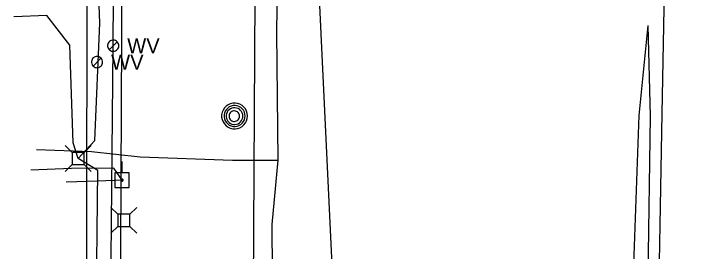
# Model space of a CAD drawing. Extents: x 600849 to 606371, y 330010 to 403088.
# Drawn here: x 601999.3 to 602176.7, y 364432.2 to 364492.7 of the extents above; entities that cross this region are included whole.
import ezdxf

# ---------------------------------------------------------------- set-up
doc = ezdxf.new("R2010")
doc.units = 0
for name, color, linetype in [('E_UTL_AG_Bold', 7, 'Continuous'), ('E_UTL_E_UG', 7, 'Continuous'), ('E_UTL_EPowerPole', 7, 'Continuous'), ('E_UTL_FO_UG', 7, 'Continuous'), ('E_UTL_G_UG', 7, 'Continuous'), ('E_UTL_MH', 7, 'Continuous'), ('E_UTL_Overhead', 7, 'Continuous'), ('E_UTL_T_UG', 7, 'Continuous'), ('E_UTL_TV_UG', 7, 'Continuous'), ('E_UTL_W', 7, 'Continuous'), ('E_UTL_W_UG', 7, 'Continuous')]:
    doc.layers.add(name, color=color, linetype=linetype)

msp = doc.modelspace()

# ---------------------------------------------------------------- linework, layer by layer
at = {"layer": 'E_UTL_AG_Bold'}
for points in [[(602014.12, 364457.37), (602012.36, 364459.12)], [(602017.21, 364457.37), (602018.96, 364459.12)], [(602017.21, 364457.37), (602014.12, 364457.37)], [(602014.12, 364457.37), (602014.12, 364454.27)], [(602017.21, 364454.27), (602017.21, 364457.37)], [(602014.12, 364454.27), (602012.36, 364452.52)], [(602014.12, 364454.27), (602017.21, 364454.27)], [(602017.21, 364454.27), (602018.96, 364452.52)], [(602025.75, 364441.57), (602024, 364443.33)], [(602028.85, 364441.57), (602030.6, 364443.33)], [(602028.85, 364441.57), (602025.75, 364441.57)], [(602025.75, 364441.57), (602025.75, 364438.48)], [(602028.85, 364438.48), (602028.85, 364441.57)], [(602025.75, 364438.48), (602024, 364436.73)], [(602025.75, 364438.48), (602028.85, 364438.48)], [(602028.85, 364438.48), (602030.6, 364436.73)]]:
    msp.add_lwpolyline(points, dxfattribs=at)
at = {"layer": 'E_UTL_E_UG'}
for points in [[(602078.82, 363569.87), (602076, 363747.96), (602075.58, 363768.52), (602093.27, 363966.94), (602082.34, 364160.16), (602083.91, 364353.61), (602075.37, 364532.41), (602096.94, 364666.22), (602086.34, 364750.3)], [(602017.01, 363967.88), (602016.46, 364027.3), (602017.47, 364153.64), (602017.94, 364497.46)], [(602153.15, 364228.09), (602154.05, 364343.01), (602158.47, 364466.73), (602160.74, 364489.72)], [(602158.75, 364227.29), (602159.53, 364344.19), (602161.35, 364466.56), (602160.74, 364489.72)], [(602026.86, 364450.3), (602020.69, 364450.05), (602012.63, 364449.76)]]:
    msp.add_lwpolyline(points, dxfattribs=at)
at = {"layer": 'E_UTL_EPowerPole'}
for points in [[(602026.83, 364452.14), (602026.83, 364455.05)], [(602028.68, 364452.14), (602024.99, 364452.14)], [(602024.99, 364452.14), (602024.99, 364448.45)], [(602028.68, 364448.45), (602028.68, 364452.14)], [(602027.1, 364450.3), (602027.1, 364450.34), (602027.09, 364450.38), (602027.06, 364450.42), (602027.04, 364450.46), (602027, 364450.49), (602026.96, 364450.51), (602026.92, 364450.53), (602026.88, 364450.53), (602026.83, 364450.53), (602026.79, 364450.52), (602026.74, 364450.5), (602026.71, 364450.48), (602026.68, 364450.44), (602026.65, 364450.41), (602026.64, 364450.36), (602026.63, 364450.32), (602026.63, 364450.27), (602026.64, 364450.23), (602026.65, 364450.19), (602026.68, 364450.15), (602026.71, 364450.12), (602026.74, 364450.09), (602026.79, 364450.07), (602026.83, 364450.06), (602026.88, 364450.06), (602026.92, 364450.06), (602026.96, 364450.08), (602027, 364450.1), (602027.04, 364450.13), (602027.06, 364450.17), (602027.09, 364450.21), (602027.1, 364450.25), (602027.1, 364450.3)], [(602024.99, 364448.45), (602028.68, 364448.45)]]:
    msp.add_lwpolyline(points, dxfattribs=at)
at = {"layer": 'E_UTL_FO_UG'}
for points in [[(602176.73, 364221.1), (602169.14, 364221.44), (602167.01, 364223.25), (602165.67, 364227.02), (602161.15, 364302.7), (602162.05, 364344.16), (602164.27, 364467.32), (602165.17, 364512.12), (602164.57, 364598.46), (602164.88, 364637.16), (602166.32, 364677.21), (602160.84, 364686.41), (602166.3, 364687.12), (602164.06, 364758.91), (602160.88, 364891.9), (602162.68, 364925.61), (602161.7, 364940.09), (602164.56, 364982.99), (602164.62, 365035.74), (602163.31, 365113.4), (602164.99, 365277.45)], [(602015.66, 364455.82), (602014.39, 364459.76), (602013.59, 364484.71), (602007.67, 364492.26), (601999.33, 364491.93)]]:
    msp.add_lwpolyline(points, dxfattribs=at)
at = {"layer": 'E_UTL_G_UG'}
for points in [[(602065.08, 364438.96), (602066.59, 364455.36), (602066.25, 364487.89), (602067.07, 364551.71), (602067.6, 364631.38), (602067.48, 364707.39), (602067.77, 364724.66)], [(602005.05, 364458.11), (602019.04, 364457.6), (602031.45, 364456.19), (602054.93, 364455.37), (602062.93, 364455.36), (602066.59, 364455.36)], [(602060.01, 363468.19), (602056.39, 363468.6), (602054.36, 363500.64), (602055.64, 363568.29), (602055.85, 363635.67), (602060.53, 363677.93), (602062.03, 363722.09), (602061.42, 363727.86), (602062.56, 363759.29), (602062.45, 363800.12), (602062.87, 363849.24), (602063.19, 363928.76), (602063.38, 364018.14), (602063.76, 364116.5), (602064.83, 364174.35), (602065.21, 364233.32), (602065.84, 364329.41), (602065.08, 364438.96)]]:
    msp.add_lwpolyline(points, dxfattribs=at)
at = {"layer": 'E_UTL_MH'}
for points in [[(602058.77, 364466.65), (602058.71, 364467.27), (602058.54, 364467.87), (602058.25, 364468.43), (602057.86, 364468.93), (602057.39, 364469.34), (602056.84, 364469.65), (602056.25, 364469.86), (602055.63, 364469.94), (602055, 364469.91), (602054.39, 364469.77), (602053.82, 364469.51), (602053.31, 364469.14), (602052.88, 364468.69), (602052.54, 364468.16), (602052.31, 364467.58), (602052.19, 364466.96), (602052.19, 364466.33), (602052.31, 364465.72), (602052.54, 364465.14), (602052.88, 364464.61), (602053.31, 364464.15), (602053.82, 364463.79), (602054.39, 364463.53), (602055, 364463.38), (602055.63, 364463.35), (602056.25, 364463.44), (602056.84, 364463.65), (602057.39, 364463.96), (602057.86, 364464.37), (602058.25, 364464.86), (602058.54, 364465.42), (602058.71, 364466.02), (602058.77, 364466.65)], [(602058.16, 364466.64), (602058.11, 364467.15), (602057.96, 364467.64), (602057.73, 364468.09), (602057.42, 364468.49), (602057.03, 364468.82), (602056.59, 364469.08), (602056.11, 364469.25), (602055.61, 364469.32), (602055.1, 364469.29), (602054.6, 364469.17), (602054.14, 364468.96), (602053.73, 364468.67), (602053.38, 364468.3), (602053.1, 364467.87), (602052.91, 364467.4), (602052.81, 364466.9), (602052.81, 364466.39), (602052.91, 364465.89), (602053.1, 364465.42), (602053.38, 364464.99), (602053.73, 364464.62), (602054.14, 364464.33), (602054.6, 364464.11), (602055.1, 364463.99), (602055.61, 364463.97), (602056.11, 364464.04), (602056.59, 364464.21), (602057.03, 364464.46), (602057.42, 364464.8), (602057.73, 364465.2), (602057.96, 364465.65), (602058.11, 364466.14), (602058.16, 364466.64)], [(602057.59, 364466.62), (602057.55, 364467.02), (602057.44, 364467.41), (602057.26, 364467.77), (602057, 364468.08), (602056.7, 364468.35), (602056.35, 364468.55), (602055.97, 364468.68), (602055.57, 364468.74), (602055.16, 364468.72), (602054.77, 364468.63), (602054.4, 364468.46), (602054.07, 364468.22), (602053.79, 364467.93), (602053.57, 364467.59), (602053.42, 364467.22), (602053.34, 364466.82), (602053.34, 364466.41), (602053.42, 364466.02), (602053.57, 364465.64), (602053.79, 364465.3), (602054.07, 364465.01), (602054.4, 364464.77), (602054.77, 364464.6), (602055.16, 364464.51), (602055.57, 364464.49), (602055.97, 364464.55), (602056.35, 364464.68), (602056.7, 364464.88), (602057, 364465.15), (602057.26, 364465.46), (602057.44, 364465.82), (602057.55, 364466.21), (602057.59, 364466.62)], [(602056.74, 364466.6), (602056.71, 364466.85), (602056.64, 364467.09), (602056.53, 364467.32), (602056.37, 364467.52), (602056.18, 364467.68), (602055.96, 364467.81), (602055.72, 364467.89), (602055.47, 364467.93), (602055.22, 364467.92), (602054.97, 364467.86), (602054.74, 364467.75), (602054.53, 364467.61), (602054.36, 364467.42), (602054.22, 364467.21), (602054.13, 364466.98), (602054.08, 364466.73), (602054.08, 364466.47), (602054.13, 364466.22), (602054.22, 364465.99), (602054.36, 364465.78), (602054.53, 364465.59), (602054.74, 364465.45), (602054.97, 364465.34), (602055.22, 364465.28), (602055.47, 364465.27), (602055.72, 364465.31), (602055.96, 364465.39), (602056.18, 364465.51), (602056.37, 364465.68), (602056.53, 364465.88), (602056.64, 364466.1), (602056.71, 364466.35), (602056.74, 364466.6)]]:
    msp.add_lwpolyline(points, dxfattribs=at)
at = {"layer": 'E_UTL_Overhead'}
msp.add_lwpolyline([(602023.8, 363946.92), (602023.98, 364037.98), (602025.57, 364145.3), (602025.83, 364287.76), (602027.16, 364559.33), (602028.92, 364756.04), (602029.03, 364834.91), (602029.56, 364946.13), (602030.41, 365117.16), (602031.91, 365287.51), (602032.13, 365415.23), (602033.07, 365577.35), (602034.21, 365759.49), (602035.29, 365915.56), (602035.65, 366066.63), (602037.15, 366259.2), (602038.14, 366378.17), (602037.53, 366468.16), (602038.3, 366629.6), (602038.45, 366764.67), (602038.7, 366805.21), (602049.62, 366998.37), (602049.62, 367041.99)], dxfattribs=at)
at = {"layer": 'E_UTL_T_UG'}
for points in [[(602056.95, 363843.75), (602061.7, 364675.39), (602061.58, 364697.74), (602062.79, 364769.74), (602063.21, 364911.29)], [(602151.62, 364039.7), (602145.79, 364039.83), (602097.74, 364041.73), (602075.62, 364041.79), (602028.8, 364040.94), (602024, 364041.18), (602018.22, 364042.87), (602017.84, 364061.41), (602018.02, 364129.24), (602017.66, 364147.43), (602012.87, 364149.53), (602017.41, 364151.49), (602018.58, 364155.76), (602019.32, 364189.22), (602020.52, 364339.06), (602020.28, 364413.8), (602020.66, 364452.73), (602015.66, 364455.82), (602019.88, 364460.36), (602021.2, 364490.28), (602019.63, 364531.88), (602018.24, 364535.92), (602003.93, 364539)]]:
    msp.add_lwpolyline(points, dxfattribs=at)
at = {"layer": 'E_UTL_TV_UG'}
msp.add_lwpolyline([(602026.86, 364450.3), (602024.75, 364453.34), (602013.99, 364453.29), (602003.61, 364452.86)], dxfattribs=at)
at = {"layer": 'E_UTL_W'}
msp.add_line((602024.58, 364484.56), (602025.07, 364533.47), dxfattribs=at)
for points in [[(602026, 364484.56), (602025.98, 364484.83), (602025.9, 364485.09), (602025.78, 364485.34), (602025.61, 364485.55), (602025.41, 364485.73), (602025.17, 364485.86), (602024.92, 364485.95), (602024.65, 364485.99), (602024.38, 364485.98), (602024.11, 364485.91), (602023.87, 364485.8), (602023.65, 364485.64), (602023.46, 364485.45), (602023.31, 364485.22), (602023.21, 364484.97), (602023.16, 364484.7), (602023.16, 364484.43), (602023.21, 364484.16), (602023.31, 364483.91), (602023.46, 364483.68), (602023.65, 364483.49), (602023.87, 364483.33), (602024.11, 364483.22), (602024.38, 364483.15), (602024.65, 364483.14), (602024.92, 364483.18), (602025.17, 364483.27), (602025.41, 364483.4), (602025.61, 364483.58), (602025.78, 364483.79), (602025.9, 364484.03), (602025.98, 364484.29), (602026, 364484.56)], [(602023.57, 364483.56), (602025.59, 364485.57)], [(602021.9, 364480.4), (602021.88, 364480.67), (602021.8, 364480.93), (602021.67, 364481.17), (602021.51, 364481.38), (602021.3, 364481.56), (602021.07, 364481.69), (602020.81, 364481.78), (602020.54, 364481.82), (602020.27, 364481.81), (602020.01, 364481.74), (602019.76, 364481.63), (602019.54, 364481.47), (602019.35, 364481.28), (602019.21, 364481.05), (602019.11, 364480.8), (602019.06, 364480.53), (602019.06, 364480.26), (602019.11, 364479.99), (602019.21, 364479.74), (602019.35, 364479.51), (602019.54, 364479.32), (602019.76, 364479.16), (602020.01, 364479.05), (602020.27, 364478.98), (602020.54, 364478.97), (602020.81, 364479.01), (602021.07, 364479.1), (602021.3, 364479.23), (602021.51, 364479.41), (602021.67, 364479.62), (602021.8, 364479.87), (602021.88, 364480.13), (602021.9, 364480.4)], [(602019.47, 364479.39), (602021.48, 364481.4)]]:
    msp.add_lwpolyline(points, dxfattribs=at)
at = {"layer": 'E_UTL_W_UG'}
msp.add_lwpolyline([(602021.43, 363987.51), (602020.81, 364087.06), (602024.58, 364484.56)], dxfattribs=at)

# ---------------------------------------------------------------- texts
at = {"layer": 'E_UTL_W'}
for p in [(602028.14, 364482.64), (602024.04, 364478.47)]:
    msp.add_text('WV', height=3.85, dxfattribs=at).set_placement(p)

doc.saveas('drawing.dxf')
